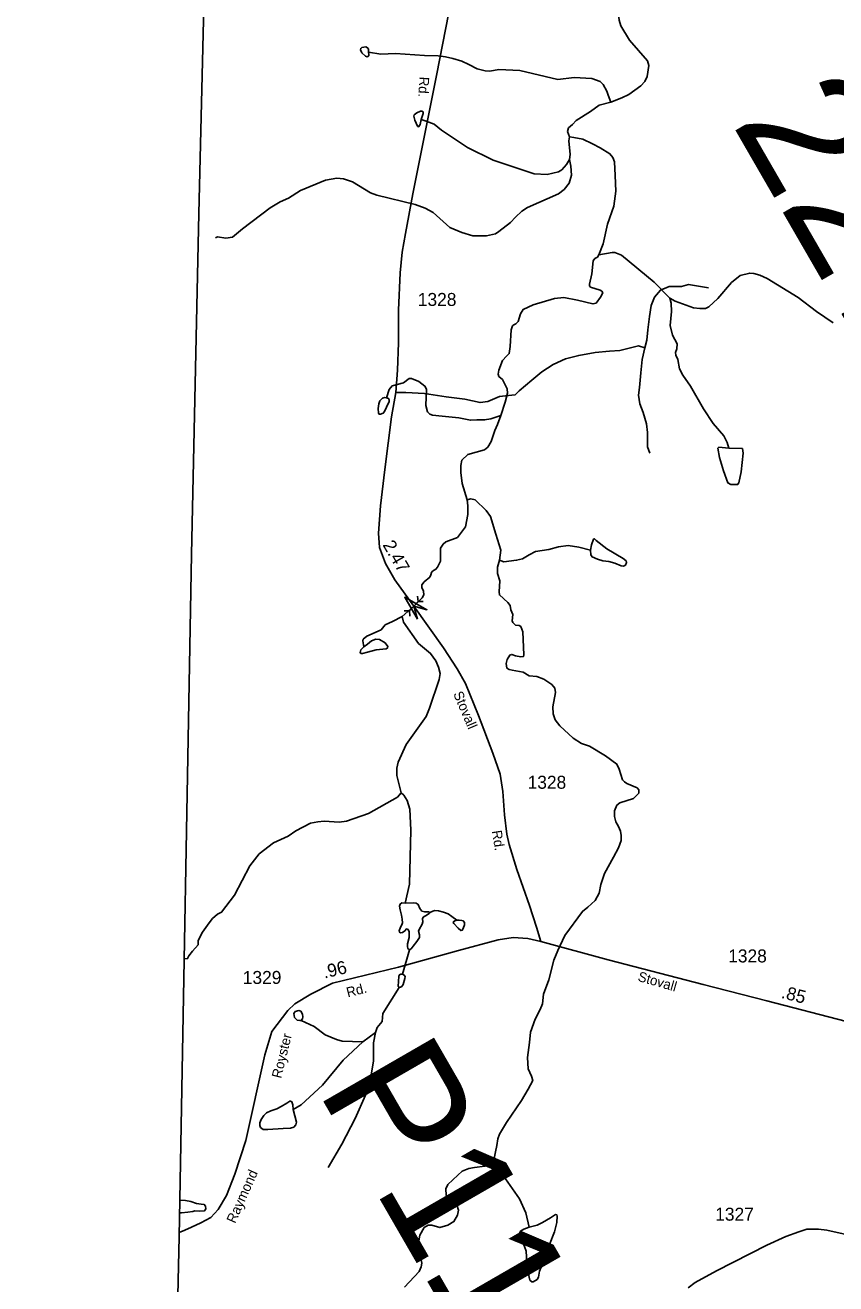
# Model space of a CAD drawing. Extents: x 2056842 to 2160602, y 826753 to 1016856.
# Drawn here: x 2058297 to 2066101, y 985944 to 998061 of the extents above; entities that cross this region are included whole.
import ezdxf

# ---------------------------------------------------------------- set-up
doc = ezdxf.new("R2010")
doc.units = 0
for name, color, linetype in [('Exist Boundary Political CountyLine', 7, 'Continuous'), ('Exist Hydrographic Creek Single Shore', 7, 'Continuous'), ('Exist Hydrographic Misc Water Feature', 7, 'Continuous'), ('Exist Road Non-System Type 51', 7, 'Continuous'), ('Exist Road Secondary Mileage Hundredths English Label', 7, 'Continuous'), ('Exist Road Secondary Structure Pipe Attributed CELL', 7, 'Continuous'), ('Exist Road Secondary Structure Pipe CELL', 7, 'Continuous'), ('Exist Road Secondary Structure Pipe Number Label', 7, 'Continuous'), ('Exist Road Secondary Structure Standard Bridge Number Label', 7, 'Continuous'), ('Exist Road Secondary Type 51 Attributed', 7, 'Continuous'), ('Exist Road Secondary Type 51 Label', 7, 'Continuous'), ('Exist Road Secondary Type 51 Number Label', 7, 'Continuous')]:
    doc.layers.add(name, color=color, linetype=linetype)

msp = doc.modelspace()

# ---------------------------------------------------------------- linework, layer by layer
at = {"layer": 'Exist Boundary Political CountyLine'}
msp.add_lwpolyline([(2059857, 1016190), (2059992, 1014583), (2060288, 1010619), (2060242, 1008371), (2060207, 1006771), (2060178, 1005306), (2060151, 1003994), (2060127, 1003052), (2060086, 1001470), (2060083, 1001043), (2059970, 996247), (2059900, 992965), (2059781, 986401), (2059707, 983126), (2059583, 976558), (2059387, 966720), (2059310, 963431), (2059198, 956451), (2059161, 955539), (2058927, 940380), (2058725, 928102), (2058408, 910016), (2058297, 904796)], dxfattribs=at)
at = {"layer": 'Exist Hydrographic Creek Single Shore'}
for points in [[(2062551, 993491), (2062559, 993435), (2062559, 993351), (2062535, 993231), (2062459, 993129), (2062348, 993087), (2062320, 993065), (2062296, 993025), (2062296, 992902), (2062265, 992843), (2062251, 992823), (2062219, 992806), (2062209, 992793), (2062202, 992770), (2062194, 992748), (2062137, 992701), (2062116, 992674), (2062115, 992646), (2062131, 992612), (2062134, 992578), (2062119, 992547), (2062038, 992467), (2061928, 992367)], [(2062551, 993491), (2062587, 993501), (2062628, 993490), (2062735, 993390), (2062777, 993330), (2062827, 993162), (2062876, 993008), (2062864, 992910)], [(2062864, 992910), (2062844, 992843), (2062845, 992781), (2062866, 992710), (2062860, 992606), (2062862, 992576), (2062943, 992503), (2062965, 992473), (2062973, 992433), (2062991, 992387), (2062986, 992327), (2062993, 992311), (2063018, 992286), (2063053, 992282), (2063068, 992271), (2063088, 992220), (2063098, 991999), (2063094, 991983), (2063070, 991981), (2063018, 991989), (2062983, 992003), (2062963, 991996), (2062938, 991954), (2062929, 991915), (2062934, 991872), (2062956, 991857), (2062986, 991850), (2063092, 991833), (2063149, 991798), (2063223, 991791), (2063290, 991766), (2063366, 991712), (2063396, 991679), (2063403, 991636), (2063377, 991499), (2063381, 991431), (2063399, 991373), (2063445, 991315), (2063573, 991197), (2063653, 991145), (2063729, 991121), (2063884, 991026), (2063994, 990948), (2064014, 990898), (2064046, 990796), (2064066, 990776), (2064090, 990762), (2064188, 990718), (2064204, 990698), (2064206, 990668), (2064153, 990617), (2064022, 990576), (2063992, 990551), (2063972, 990497), (2063970, 990443), (2063982, 990392), (2064009, 990348), (2064029, 990302), (2064035, 990260), (2064035, 990212), (2064009, 990142), (2063961, 990052), (2063873, 989895), (2063838, 989788), (2063823, 989706), (2063784, 989633), (2063715, 989571), (2063661, 989529), (2063492, 989296), (2063426, 989152), (2063385, 989061), (2063337, 988871), (2063286, 988734), (2063276, 988638), (2063256, 988585), (2063208, 988491), (2063162, 988366), (2063151, 988268), (2063133, 988122), (2063139, 988015), (2063172, 987942), (2063183, 987902), (2063141, 987817), (2063075, 987708), (2062932, 987496), (2062862, 987386), (2062848, 987340), (2062838, 987275), (2062826, 987216), (2062815, 987167), (2062799, 987110)], [(2061928, 992367), (2061834, 992319), (2061764, 992288), (2061724, 992239), (2061585, 992178), (2061552, 992150), (2061547, 992134), (2061557, 992075)], [(2061928, 992367), (2061939, 992314), (2062084, 992108), (2062200, 992013), (2062252, 991943), (2062276, 991881), (2062292, 991819), (2062284, 991761), (2062191, 991487), (2062159, 991406), (2061965, 991136), (2061887, 990966), (2061876, 990908), (2061876, 990836), (2061916, 990670)], [(2062799, 987110), (2062723, 987076), (2062623, 987064), (2062567, 987053), (2062504, 987028), (2062461, 986991), (2062366, 986899), (2062348, 986858), (2062351, 986799), (2062369, 986767), (2062454, 986705), (2062470, 986652), (2062460, 986606), (2062425, 986543), (2062365, 986508), (2062290, 986486), (2062212, 986510), (2062178, 986509), (2062137, 986486), (2062098, 986411), (2062082, 986320), (2062116, 986144), (2062109, 986106), (2062089, 986063), (2061950, 985911)]]:
    msp.add_lwpolyline(points, dxfattribs=at)
at = {"layer": 'Exist Hydrographic Misc Water Feature'}
for p, q in [((2061997, 989160), (2061931, 988925)), ((2061669, 988363), (2061549, 988275))]:
    msp.add_line(p, q, dxfattribs=at)
for points in [[(2064134, 998694), (2064104, 998624), (2064050, 998344), (2064026, 998284), (2064010, 998166), (2064014, 998110), (2064031, 998056), (2064115, 997916), (2064289, 997717), (2064301, 997672), (2064286, 997568), (2064262, 997518), (2064224, 997477), (2064108, 997394), (2064040, 997362), (2063936, 997319)], [(2061603, 997801), (2061601, 997831), (2061593, 997844), (2061577, 997851), (2061539, 997847), (2061527, 997837), (2061524, 997825), (2061537, 997796), (2061573, 997762), (2061589, 997757), (2061607, 997767), (2061607, 997780), (2061603, 997801)], [(2061603, 997801), (2061722, 997782), (2061862, 997789), (2062143, 997770), (2062273, 997767), (2062343, 997757), (2062413, 997741), (2062501, 997715), (2062567, 997682), (2062649, 997640), (2062724, 997622), (2062769, 997619), (2062858, 997633), (2063060, 997623), (2063426, 997539), (2063582, 997556), (2063751, 997546), (2063831, 997517), (2063863, 997489), (2063896, 997425), (2063911, 997388), (2063936, 997319)], [(2062109, 997152), (2062100, 997106), (2062087, 997086), (2062079, 997082), (2062075, 997087), (2062049, 997146), (2062038, 997184), (2062043, 997197), (2062069, 997216), (2062103, 997233), (2062117, 997233), (2062127, 997225), (2062127, 997210), (2062109, 997152)], [(2063936, 997319), (2063824, 997291), (2063739, 997229), (2063602, 997142), (2063565, 997105), (2063527, 997072), (2063518, 997037), (2063538, 996987)], [(2062109, 997152), (2062157, 997137), (2062234, 997107), (2062306, 997051), (2062411, 996981), (2062555, 996882), (2062801, 996760), (2063197, 996631), (2063321, 996623), (2063433, 996649), (2063463, 996669), (2063507, 996719), (2063537, 996769)], [(2063537, 996769), (2063543, 996817), (2063531, 996947), (2063538, 996987)], [(2063538, 996987), (2063579, 996981), (2063667, 996965), (2063759, 996917), (2063834, 996879), (2063926, 996823), (2063955, 996788), (2063970, 996745), (2063976, 996615), (2063983, 996464), (2063965, 996318), (2063904, 996144), (2063863, 995955), (2063820, 995849)], [(2063537, 996769), (2063551, 996705), (2063557, 996617), (2063534, 996541), (2063486, 996479), (2063430, 996437), (2063134, 996305), (2063078, 996270), (2063018, 996214), (2062970, 996160), (2062858, 996074), (2062826, 996052), (2062738, 996032), (2062606, 996034), (2062500, 996065), (2062384, 996113), (2062224, 996257), (2062148, 996299), (2062052, 996335), (2061684, 996424), (2061622, 996446), (2061449, 996554), (2061362, 996581), (2061298, 996587), (2061189, 996569), (2060948, 996469), (2060832, 996396), (2060752, 996360), (2060656, 996304), (2060388, 996100), (2060294, 996019), (2060230, 996011), (2060150, 996023), (2060130, 996015)], [(2063820, 995849), (2063808, 995829), (2063780, 995814), (2063765, 995793), (2063753, 995667), (2063729, 995568), (2063730, 995550), (2063740, 995538), (2063833, 995511), (2063850, 995499), (2063857, 995483), (2063835, 995441), (2063794, 995385), (2063763, 995378), (2063614, 995414), (2063482, 995438), (2063392, 995428), (2063186, 995368), (2063092, 995324), (2063065, 995283), (2063042, 995209), (2063020, 995186), (2062995, 995173), (2062989, 995167), (2062977, 995128), (2062966, 994967), (2062957, 994900), (2062932, 994875), (2062892, 994833), (2062858, 994741), (2062851, 994701), (2062858, 994680), (2062891, 994649), (2062936, 994561), (2062941, 994518), (2062919, 994431), (2062876, 994303)], [(2063820, 995849), (2063949, 995871), (2063974, 995871), (2064038, 995848), (2064351, 995587), (2064502, 995433)], [(2064502, 995433), (2064556, 995403), (2064730, 995341), (2064792, 995332), (2064848, 995334), (2064880, 995348), (2064966, 995428), (2065097, 995582), (2065181, 995652), (2065273, 995674), (2065313, 995670), (2065369, 995653), (2065441, 995623), (2065738, 995439), (2065914, 995304), (2066074, 995194)], [(2064502, 995433), (2064516, 995385), (2064520, 995305), (2064506, 995169), (2064530, 995075), (2064574, 994993), (2064569, 994945), (2064557, 994911), (2064561, 994885), (2064581, 994843), (2064597, 994751), (2064629, 994693), (2064701, 994585), (2064828, 994368), (2064920, 994226), (2065022, 994108), (2065056, 994042), (2065070, 993990)], [(2061776, 994474), (2061802, 994554), (2061831, 994589), (2061939, 994619), (2061995, 994658), (2062016, 994660), (2062088, 994632), (2062145, 994586), (2062160, 994556), (2062155, 994401), (2062169, 994339), (2062192, 994315), (2062219, 994305), (2062312, 994297), (2062472, 994280), (2062584, 994257), (2062644, 994261), (2062720, 994260), (2062780, 994272), (2062876, 994303)], [(2061776, 994474), (2061760, 994475), (2061737, 994469), (2061712, 994445), (2061702, 994415), (2061696, 994370), (2061699, 994326), (2061706, 994315), (2061719, 994315), (2061745, 994326), (2061756, 994342), (2061777, 994385), (2061802, 994439), (2061802, 994454), (2061795, 994468), (2061776, 994474)], [(2062876, 994303), (2062844, 994217), (2062818, 994158), (2062798, 994102), (2062783, 994054), (2062750, 993999), (2062719, 993973), (2062558, 993927), (2062502, 993873), (2062490, 993821), (2062491, 993753), (2062505, 993649), (2062551, 993491)], [(2065019, 993770), (2064982, 993898), (2064966, 993990), (2064974, 993998), (2065070, 993990)], [(2065070, 993990), (2065202, 993984), (2065210, 993940), (2065191, 993762)], [(2065191, 993762), (2065167, 993654), (2065155, 993638), (2065091, 993640), (2065063, 993654), (2065019, 993770)], [(2063741, 993008), (2063744, 992962), (2063754, 992943), (2063807, 992919), (2063857, 992903), (2063916, 992897), (2063974, 992882), (2064036, 992855), (2064058, 992853), (2064076, 992864), (2064086, 992889), (2064083, 992904), (2064055, 992927), (2063898, 993021), (2063795, 993099), (2063775, 993119), (2063769, 993113), (2063750, 993058), (2063741, 993008)], [(2062864, 992910), (2062904, 992896), (2063028, 992910), (2063084, 992922), (2063148, 992962), (2063210, 992995), (2063337, 993013), (2063432, 993039), (2063524, 993051), (2063628, 993035), (2063741, 993008)], [(2061557, 992075), (2061529, 992046), (2061522, 992021), (2061529, 992011), (2061545, 992011), (2061594, 992025), (2061676, 992046), (2061771, 992058), (2061786, 992065), (2061789, 992079), (2061762, 992116), (2061708, 992146), (2061673, 992149), (2061630, 992134), (2061594, 992101), (2061557, 992075)], [(2061916, 990670), (2061880, 990630), (2061603, 990473), (2061391, 990397), (2061319, 990387), (2061175, 990397), (2061115, 990393), (2061043, 990378), (2060903, 990306), (2060829, 990254), (2060687, 990188), (2060551, 990084), (2060461, 989967), (2060312, 989685), (2060188, 989521), (2060150, 989503), (2060102, 989461), (2060070, 989419), (2060005, 989330), (2059964, 989250), (2059962, 989206), (2059909, 989145), (2059873, 989102), (2059861, 989075), (2059830, 989073)], [(2061916, 990670), (2061944, 990648), (2061974, 990598), (2062000, 990514), (2062011, 990312), (2061997, 989790), (2061956, 989609)], [(2061956, 989609), (2061923, 989611), (2061906, 989599), (2061902, 989579), (2061906, 989544), (2061921, 989494), (2061928, 989455), (2061931, 989419), (2061923, 989399), (2061911, 989376), (2061898, 989341), (2061901, 989329), (2061912, 989323), (2061930, 989326), (2061953, 989341), (2061968, 989360), (2061983, 989354), (2061995, 989334), (2061993, 989279), (2061978, 989216), (2061978, 989191), (2061982, 989172), (2061997, 989160)], [(2062192, 989519), (2062181, 989525), (2062167, 989524), (2062144, 989525), (2062117, 989533), (2062095, 989557), (2062082, 989596), (2062062, 989608), (2062036, 989612), (2061956, 989609)], [(2061997, 989160), (2062012, 989169), (2062032, 989195), (2062067, 989239), (2062092, 989279), (2062094, 989304), (2062085, 989338), (2062090, 989355), (2062120, 989405), (2062126, 989428), (2062122, 989459), (2062130, 989473), (2062167, 989495), (2062190, 989513), (2062192, 989519)], [(2062192, 989519), (2062239, 989537), (2062276, 989536), (2062324, 989523), (2062368, 989507), (2062403, 989480), (2062453, 989444)], [(2062453, 989444), (2062434, 989439), (2062419, 989429), (2062418, 989422), (2062423, 989412), (2062466, 989369), (2062492, 989345), (2062505, 989348), (2062515, 989365), (2062527, 989400), (2062525, 989422), (2062515, 989437), (2062500, 989443), (2062475, 989445), (2062453, 989444)], [(2061931, 988925), (2061913, 988925), (2061902, 988919), (2061893, 988905), (2061892, 988854), (2061888, 988811), (2061896, 988796)], [(2061896, 988796), (2061909, 988799), (2061922, 988807), (2061936, 988824), (2061951, 988882), (2061954, 988904), (2061947, 988916), (2061931, 988925)], [(2061896, 988796), (2061741, 988546), (2061734, 988470), (2061686, 988411), (2061669, 988363)], [(2060955, 988480), (2060941, 988479), (2060916, 988481), (2060891, 988507), (2060885, 988547), (2060897, 988565), (2060931, 988574), (2060950, 988569), (2060966, 988540), (2060971, 988514), (2060967, 988495), (2060955, 988480)], [(2061549, 988275), (2061349, 988281), (2061293, 988297), (2061185, 988341), (2061080, 988421), (2060955, 988480)], [(2061549, 988275), (2061357, 988097), (2061159, 987855), (2060954, 987668), (2060878, 987623)], [(2061669, 988363), (2061649, 988264), (2061649, 988092), (2061625, 987933), (2061572, 987759), (2061474, 987535), (2061347, 987287), (2061213, 987065)], [(2060878, 987623), (2060873, 987668), (2060863, 987697), (2060853, 987702), (2060844, 987702), (2060815, 987684), (2060763, 987650), (2060719, 987628), (2060662, 987609), (2060619, 987590), (2060596, 987566), (2060568, 987526), (2060556, 987494), (2060555, 987467), (2060564, 987449), (2060589, 987431), (2060633, 987431), (2060782, 987440), (2060853, 987442), (2060883, 987452), (2060904, 987474), (2060908, 987499), (2060893, 987561), (2060878, 987623)], [(2062799, 987110), (2062833, 987060), (2062898, 986987), (2063055, 986762), (2063118, 986628), (2063149, 986489)], [(2059787, 986749), (2059842, 986746), (2059891, 986736), (2059945, 986717), (2059990, 986710), (2060021, 986707), (2060034, 986692), (2060037, 986667), (2060025, 986648), (2059977, 986643), (2059932, 986647), (2059911, 986641), (2059862, 986633), (2059802, 986626), (2059785, 986626)], [(2063149, 986489), (2063227, 986510), (2063278, 986534), (2063353, 986580), (2063402, 986610), (2063415, 986609), (2063420, 986595), (2063416, 986534), (2063393, 986444), (2063345, 986321), (2063281, 986143), (2063249, 986065), (2063239, 986007), (2063226, 985987), (2063189, 985963), (2063176, 985964), (2063157, 985980), (2063139, 986052), (2063127, 986151), (2063119, 986258), (2063103, 986303), (2063059, 986407), (2063057, 986432), (2063067, 986451), (2063099, 986471), (2063149, 986489)]]:
    msp.add_lwpolyline(points, dxfattribs=at)
at = {"layer": 'Exist Road Non-System Type 51'}
for points in [[(2064261, 994954), (2064281, 995028), (2064290, 995128), (2064306, 995255), (2064324, 995361), (2064355, 995443), (2064412, 995509), (2064498, 995545), (2064616, 995545), (2064684, 995563), (2064874, 995533)], [(2061866, 994525), (2061961, 994525), (2062143, 994514), (2062349, 994484), (2062531, 994459), (2062676, 994427), (2062752, 994438), (2062797, 994456), (2062865, 994485), (2062951, 994497), (2063013, 994501), (2063053, 994540), (2063174, 994644), (2063270, 994723), (2063381, 994793), (2063499, 994848), (2063626, 994882), (2063785, 994909), (2063921, 994922), (2064023, 994929), (2064098, 994947), (2064202, 994975), (2064261, 994954)], [(2064261, 994954), (2064238, 994842), (2064225, 994715), (2064211, 994572), (2064200, 994499), (2064213, 994416), (2064245, 994332), (2064279, 994223), (2064288, 994139), (2064288, 994003), (2064311, 993940)]]:
    msp.add_lwpolyline(points, dxfattribs=at)
at = {"layer": 'Exist Road Secondary Structure Pipe Attributed CELL'}
msp.add_lwpolyline([(2062075, 992343), (2061951, 992553), (2062164, 992433), (2062038, 992467)], close=True, dxfattribs=at)
at = {"layer": 'Exist Road Secondary Structure Pipe CELL'}
for p, q in [((2061997, 992423), (2062079, 992512)), ((2062075, 992563), (2062079, 992512)), ((2062130, 992513), (2062079, 992512)), ((2061947, 992422), (2061997, 992423)), ((2062001, 992372), (2061997, 992423))]:
    msp.add_line(p, q, dxfattribs=at)
at = {"layer": 'Exist Road Secondary Type 51 Attributed'}
for points in [[(2063260, 989238), (2063219, 989379), (2063153, 989586), (2063030, 989934), (2062957, 990173), (2062934, 990273), (2062910, 990458), (2062897, 990682), (2062870, 990850), (2062798, 991054), (2062660, 991415), (2062535, 991723), (2062457, 991865), (2062323, 992065), (2062038, 992467), (2061857, 992722), (2061766, 992879), (2061709, 993033), (2061700, 993170), (2061717, 993434), (2061758, 993782), (2061825, 994289), (2061866, 994525), (2061882, 994741), (2061892, 995003), (2061892, 995316), (2061908, 995677), (2061928, 995875), (2061957, 996055), (2062029, 996437), (2062259, 997591), (2062372, 998167)], [(2063260, 989238), (2063135, 989267), (2062994, 989279), (2062851, 989256), (2062468, 989152), (2061890, 988992), (2061257, 988837), (2061046, 988733), (2060893, 988638), (2060825, 988576), (2060672, 988374), (2060605, 988150), (2060420, 987323), (2060314, 987000), (2060235, 986795), (2060154, 986660), (2060084, 986584), (2059987, 986531), (2059899, 986491), (2059835, 986460), (2059781, 986437)], [(2067580, 987996), (2067518, 987993), (2067389, 988002), (2067276, 988022), (2067075, 988091), (2066658, 988300), (2066358, 988423), (2066204, 988468), (2065437, 988668), (2064825, 988827), (2063911, 989062), (2063260, 989238)], [(2064680, 985904), (2064748, 985956), (2064954, 986068), (2065436, 986315), (2065620, 986399), (2065746, 986446), (2065822, 986470), (2065934, 986471), (2066016, 986459), (2066287, 986399), (2066656, 986310), (2066916, 986249), (2067044, 986212)]]:
    msp.add_lwpolyline(points, dxfattribs=at)

# ---------------------------------------------------------------- texts
at = {"layer": 'Exist Road Secondary Mileage Hundredths English Label'}
for s, rotation, p in [('2.47', 300.0799, (2061735, 993058)), ('.96', 13.7088, (2061178, 988882)), ('.85', 345.3948, (2065569, 988698))]:
    msp.add_text(s, height=125, rotation=rotation, dxfattribs=at).set_placement(p)
at = {"layer": 'Exist Road Secondary Structure Pipe Number Label'}
msp.add_text('P119', height=1230.3, rotation=300, dxfattribs=at).set_placement((2061100, 987816))
at = {"layer": 'Exist Road Secondary Structure Standard Bridge Number Label'}
msp.add_text('227', height=1230.3, rotation=300, dxfattribs=at).set_placement((2065093, 997120))
at = {"layer": 'Exist Road Secondary Type 51 Label'}
for s, rotation, p in [('Rd.', 266.3878, (2062093, 997567)), ('Stovall', 293.0323, (2062416, 991625)), ('Rd.', 278.7944, (2062790, 990303)), ('Stovall', 343.9323, (2064188, 988862)), ('Rd.', 14.2547, (2061403, 988701)), ('Royster', 76.2065, (2060761, 987916)), ('Raymond', 65.9824, (2060318, 986519))]:
    msp.add_text(s, height=95, rotation=rotation, dxfattribs=at).set_placement(p)
at = {"layer": 'Exist Road Secondary Type 51 Number Label'}
for s, p in [('1328', (2062077, 995358)), ('1328', (2063134, 990710)), ('1328', (2065065, 989038)), ('1329', (2060392, 988831)), ('1327', (2064940, 986552))]:
    msp.add_text(s, height=125, dxfattribs=at).set_placement(p)

doc.saveas('drawing.dxf')
